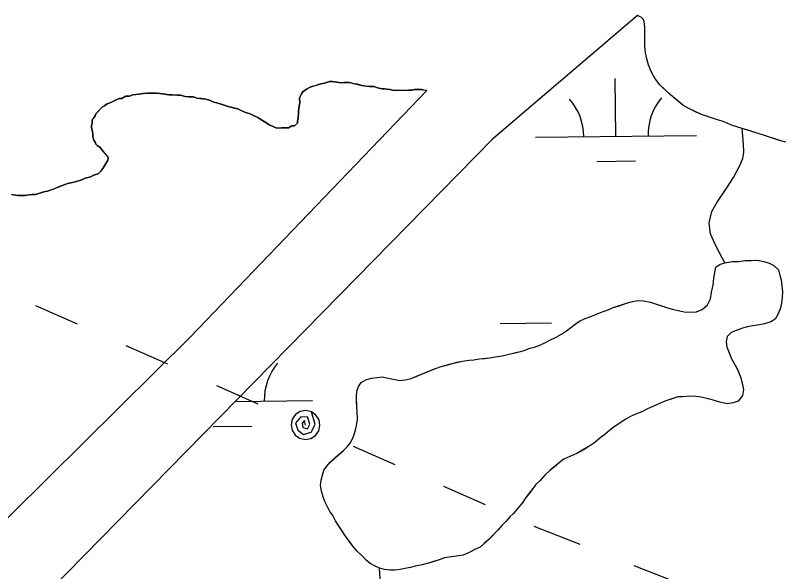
# Model space of a CAD drawing. Extents: x 3694830 to 3732949, y 415201 to 440970.
# Drawn here: x 3729309.4 to 3729786.3, y 425141.4 to 425486.9 of the extents above; entities that cross this region are included whole.
import ezdxf

# ---------------------------------------------------------------- set-up
doc = ezdxf.new("R2010")
doc.units = 0
for name, color, linetype in [('V-TOPO-SHOR', 7, 'Continuous'), ('V-UTIL-LINE', 7, 'Continuous'), ('V-WETL-SWMP', 7, 'Continuous')]:
    doc.layers.add(name, color=color, linetype=linetype)

msp = doc.modelspace()

# ---------------------------------------------------------------- linework, layer by layer
at = {"layer": 'V-TOPO-SHOR'}
msp.add_line((3729539.6, 425084.37), (3729535.64, 425143.47), dxfattribs=at)
for points in [[(3729695.97, 425486.92), (3729605.9, 425409.94), (3729341.33, 425140.49), (3729186.35, 424981.66)], [(3729700.51, 425475.87), (3729700.63, 425479.59), (3729700.49, 425481.25), (3729700.16, 425483.2), (3729699.54, 425484.46), (3729698.45, 425485.51), (3729695.97, 425486.92)], [(3729788.23, 425408.15), (3729785.06, 425408.99), (3729781.87, 425410.05), (3729777.55, 425411.54), (3729774.36, 425412.6), (3729770.5, 425413.65), (3729766.63, 425414.92), (3729762.54, 425416.19), (3729757.76, 425417.67), (3729754.58, 425418.73), (3729751.84, 425420.03), (3729748.66, 425421.09), (3729745.7, 425421.93), (3729740.24, 425423.85), (3729735.92, 425425.34), (3729732.5, 425426.85), (3729727.93, 425429.01), (3729724.27, 425431.19), (3729721.05, 425433.83), (3729717.83, 425436.48), (3729715.3, 425438.68), (3729712.76, 425441.11), (3729710, 425443.77), (3729707.91, 425446.43), (3729706.04, 425449.33), (3729704.39, 425452.46), (3729702.96, 425456.27), (3729701.75, 425459.86), (3729700.99, 425463.68), (3729700.68, 425467.74), (3729700.59, 425471.8), (3729700.51, 425475.87)], [(3729565.03, 425440.18), (3729563.42, 425440.55), (3729561.8, 425440.92), (3729560.6, 425440.89), (3729558.99, 425440.86), (3729557.39, 425440.82), (3729555.79, 425440.39), (3729553.78, 425440.35), (3729552.18, 425440.31), (3729550.17, 425440.27), (3729548.96, 425440.24), (3729547.36, 425440.21), (3729546.16, 425440.18), (3729543.74, 425440.53), (3729542.12, 425440.9), (3729538.9, 425441.23), (3729537.3, 425441.2), (3729534.47, 425441.94), (3729532.45, 425442.7), (3729529.24, 425442.64), (3729527.22, 425442.99), (3729524.8, 425443.35), (3729521.98, 425444.09), (3729519.96, 425444.45), (3729517.14, 425445.19), (3729515.13, 425445.15), (3729513.52, 425445.11), (3729511.92, 425445.08), (3729509.1, 425445.42), (3729506.28, 425445.76), (3729504.67, 425445.73), (3729502.68, 425445.29), (3729501.48, 425444.86), (3729499.48, 425444.41), (3729497.88, 425443.98), (3729495.49, 425443.13), (3729493.9, 425442.69), (3729492.7, 425442.26), (3729490.32, 425441.01), (3729489.13, 425440.18), (3729487.94, 425439.35), (3729487.17, 425438.13), (3729486.01, 425435.7), (3729486.08, 425432.49), (3729485.72, 425430.47), (3729485.38, 425427.65), (3729485.41, 425426.05), (3729485.07, 425423.23), (3729484.71, 425421.21), (3729484.74, 425420.01), (3729482.77, 425418.36), (3729481.16, 425418.33), (3729479.18, 425417.08), (3729477.97, 425417.05), (3729476.77, 425417.03), (3729474.76, 425416.98), (3729471.95, 425416.93), (3729469.93, 425417.69), (3729467.09, 425418.83), (3729465.05, 425420.39), (3729463.02, 425421.56), (3729461.39, 425422.73), (3729460.17, 425423.5), (3729458.95, 425423.88), (3729455.3, 425425.81), (3729452.47, 425426.55), (3729449.23, 425428.09), (3729447.6, 425428.86), (3729445.59, 425429.22), (3729444.38, 425429.6), (3729441.55, 425430.34), (3729439.12, 425431.09), (3729437.91, 425431.47), (3729434.68, 425432.6), (3729432.66, 425432.96), (3729429.41, 425434.5), (3729427.8, 425434.87), (3729424.98, 425435.21), (3729422.16, 425435.55), (3729420.14, 425436.31), (3729416.93, 425436.24), (3729414.91, 425436.6), (3729412.08, 425437.35), (3729410.08, 425437.3), (3729406.86, 425437.64), (3729404.85, 425437.59), (3729402.44, 425437.94), (3729399.21, 425438.28), (3729397.2, 425438.64), (3729393.99, 425438.57), (3729391.58, 425438.52), (3729388.77, 425438.46), (3729386.37, 425438), (3729382.37, 425437.52), (3729380.37, 425436.67), (3729377.97, 425436.62), (3729375.58, 425435.37), (3729373.98, 425435.33), (3729371.19, 425434.07), (3729369.6, 425433.23), (3729367.62, 425432.39)], [(3729240.57, 425111.63), (3729417.98, 425286.97), (3729565.03, 425440.18)], [(3729367.62, 425432.39), (3729366.42, 425431.96), (3729364.84, 425430.72), (3729363.25, 425429.89), (3729362.46, 425429.07), (3729361.29, 425427.84), (3729359.32, 425425.79), (3729358.94, 425424.57), (3729358.17, 425423.35), (3729357.38, 425422.53), (3729357.01, 425420.92), (3729357.04, 425419.71), (3729356.66, 425418.5), (3729356.69, 425417.3), (3729357.12, 425415.7), (3729357.58, 425413.3), (3729357.61, 425411.69), (3729358.06, 425409.29), (3729358.89, 425408.11), (3729359.32, 425406.91), (3729360.14, 425406.12), (3729361.77, 425404.96), (3729362.59, 425404.17), (3729364.24, 425402.2), (3729365.06, 425401.41), (3729366.71, 425399.44), (3729367.13, 425398.24), (3729366.76, 425397.03), (3729365.59, 425395), (3729363.65, 425391.74), (3729362.48, 425390.11), (3729360.91, 425388.47), (3729359.32, 425388.04), (3729358.12, 425387.61), (3729355.74, 425386.35), (3729353.34, 425385.9), (3729350.15, 425384.63), (3729348.55, 425384.2), (3729345.76, 425383.33), (3729343.76, 425382.89), (3729341.77, 425382.44), (3729339.77, 425381.6), (3729337.38, 425380.74), (3729335.39, 425379.9), (3729333, 425379.05), (3729329.42, 425377.76), (3729327.02, 425377.31), (3729324.62, 425376.46), (3729323.03, 425376.02), (3729321.83, 425375.6), (3729319.82, 425375.55), (3729317.82, 425375.51), (3729315.42, 425375.06), (3729314.21, 425375.03), (3729311, 425374.97), (3729306.97, 425375.68)], [(3729750.42, 425333.2), (3729745.24, 425343.03), (3729741.45, 425351.31), (3729740.63, 425358.07), (3729742.29, 425365.11), (3729745.56, 425370.83), (3729751.26, 425379.08), (3729755.62, 425386.17), (3729759.76, 425393.71), (3729761.47, 425398.04), (3729762.07, 425401.9), (3729761.96, 425406.86), (3729761.1, 425416.64)], [(3729689.83, 425308.25), (3729692.97, 425309.22), (3729696.35, 425309.75), (3729699.74, 425309.59), (3729704.05, 425308.78), (3729707.91, 425307.51), (3729711.1, 425306.45), (3729714.06, 425305.38), (3729717.69, 425304.33), (3729721.55, 425303.5), (3729724.96, 425302.67), (3729729.25, 425302.54), (3729732.63, 425302.83), (3729736.22, 425304.27), (3729739.55, 425307.05), (3729741.5, 425310.93), (3729742.09, 425315.01), (3729743.13, 425319.32), (3729743.49, 425323.62), (3729744.09, 425327.25), (3729744.7, 425330.42), (3729747.37, 425332.29), (3729751.41, 425333.5), (3729755.02, 425334.03), (3729759.08, 425334.11), (3729762.91, 425334.65), (3729766.98, 425334.74), (3729770.59, 425334.81), (3729774.67, 425333.99), (3729777.86, 425332.93), (3729780.82, 425331.64), (3729783.59, 425328.76), (3729784.56, 425325.62), (3729785.3, 425322.7), (3729785.83, 425318.87), (3729786.14, 425315.26), (3729785.98, 425311.87), (3729785.62, 425307.8), (3729784.78, 425304.62), (3729783.49, 425301.42), (3729781.53, 425298.22), (3729778.85, 425296.58), (3729775.04, 425295.37), (3729771.89, 425294.63), (3729767.83, 425294.09), (3729764.46, 425293.34), (3729761.31, 425292.6), (3729757.95, 425291.4), (3729754.37, 425289.97), (3729751.71, 425287.42), (3729751.1, 425284.25), (3729751.62, 425280.87), (3729752.81, 425277.96), (3729754.25, 425273.93), (3729756.83, 425269.69), (3729758.48, 425266.56), (3729760.38, 425261.86), (3729761.13, 425258.48), (3729761.9, 425254.43), (3729761.3, 425250.81), (3729758.66, 425247.36), (3729755.52, 425246.17), (3729751.69, 425245.63), (3729747.15, 425246.67), (3729742.38, 425248.15), (3729738.97, 425248.98), (3729735.56, 425249.81), (3729732.39, 425250.19), (3729728.55, 425250.34), (3729724.27, 425250.02), (3729721.1, 425249.96), (3729718.19, 425248.99), (3729713.7, 425247.54), (3729709.67, 425245.87), (3729705.64, 425243.98), (3729701.84, 425242.32), (3729698.71, 425240.67), (3729695.35, 425239.47), (3729691.77, 425237.81), (3729688.87, 425236.17), (3729685.3, 425233.84), (3729682.18, 425231.74), (3729678.85, 425229.18), (3729675.74, 425226.63), (3729672.63, 425224.31), (3729669.52, 425221.53), (3729666.41, 425219.43), (3729662.84, 425217.32), (3729658.37, 425214.74), (3729653.9, 425212.84), (3729650.32, 425211.18), (3729647.65, 425209.1), (3729644.32, 425206.31), (3729641.65, 425204.23), (3729638.55, 425201.22), (3729635.46, 425197.99), (3729632.8, 425195.45), (3729631.05, 425192.93), (3729628.85, 425190.17), (3729626.65, 425187.42), (3729624.46, 425183.98)], [(3729576.16, 425149.98), (3729572.8, 425148.78), (3729569.88, 425147.81), (3729566.07, 425146.6), (3729562.25, 425145.62), (3729557.97, 425144.85), (3729555.06, 425143.88), (3729551.45, 425143.35), (3729548.53, 425142.62), (3729545.38, 425142.32), (3729542.21, 425142.26), (3729538.82, 425142.64), (3729535.64, 425143.47), (3729532.9, 425144.77), (3729529.93, 425146.51), (3729527.4, 425148.49), (3729525.09, 425150.93), (3729521.86, 425154.02), (3729519.08, 425157.13), (3729516.99, 425160.02), (3729514.19, 425164.03), (3729512.33, 425166.92), (3729510.23, 425170.04), (3729508.36, 425172.94), (3729506.71, 425176.29), (3729504.85, 425178.74), (3729503.2, 425182.09), (3729501.78, 425185), (3729500.59, 425187.91), (3729499.61, 425191.28), (3729499.08, 425194.88), (3729499.46, 425198.28), (3729500.3, 425201.46), (3729501.14, 425204.41), (3729503.12, 425207.16), (3729505.1, 425209.47), (3729508.2, 425212.24), (3729510.65, 425214.33), (3729513.31, 425216.64), (3729515.52, 425218.95), (3729517.72, 425221.48), (3729519.45, 425225.36), (3729520.72, 425229.22), (3729521.34, 425232.17), (3729521.93, 425236.03), (3729521.84, 425240.54), (3729521.54, 425243.7), (3729521.48, 425246.86), (3729521.41, 425250.02), (3729521.56, 425253.41), (3729522.63, 425256.37), (3729524.39, 425258.89), (3729527.29, 425260.54), (3729530.65, 425261.51), (3729534.26, 425262.04), (3729537.42, 425262.33), (3729541.27, 425261.51), (3729545.13, 425260.69), (3729548.08, 425260.07), (3729551.68, 425260.6), (3729555.28, 425261.36), (3729558.19, 425262.55), (3729561.78, 425263.98), (3729565.81, 425265.64), (3729570.51, 425267.55), (3729574.1, 425268.76), (3729577.47, 425269.73), (3729580.83, 425270.71), (3729583.98, 425271.45), (3729587.35, 425272.2), (3729591.18, 425272.73), (3729594.34, 425273.03), (3729597.72, 425273.55), (3729601.1, 425273.85), (3729604.25, 425274.14), (3729607.63, 425274.89), (3729611.91, 425275.43), (3729615.28, 425276.18), (3729619.1, 425277.16), (3729622.47, 425277.91), (3729625.62, 425278.66), (3729629.2, 425280.09), (3729632.12, 425280.83), (3729635.26, 425282.02), (3729638.84, 425283.68), (3729641.52, 425285.09), (3729645.55, 425286.98), (3729648.9, 425288.86), (3729652.02, 425290.96), (3729654.68, 425293.05), (3729657.35, 425295.14), (3729660.02, 425297.01), (3729663.6, 425298.66), (3729666.96, 425299.86), (3729670.55, 425301.29), (3729674.13, 425302.73), (3729677.72, 425303.93), (3729680.85, 425305.35), (3729683.99, 425306.32), (3729686.91, 425307.29), (3729689.83, 425308.25)], [(3729624.46, 425183.98), (3729621.59, 425180.76), (3729618.95, 425177.54), (3729616.74, 425175.46), (3729614.31, 425172.47), (3729611.88, 425170.16), (3729609.23, 425167.17), (3729606.36, 425164.17), (3729603.93, 425161.64), (3729600.82, 425158.86), (3729598.16, 425156.54), (3729595.03, 425155.12), (3729591.45, 425153.24), (3729587.65, 425151.58), (3729576.16, 425149.98)]]:
    msp.add_lwpolyline(points, dxfattribs=at)
at = {"layer": 'V-UTIL-LINE'}
for points in [[(3729321.93, 425306.74), (3729347.74, 425295.31)], [(3729378.11, 425281.86), (3729403.92, 425270.42)], [(3729434.28, 425256.97), (3729460.1, 425245.54)], [(3729489.7, 425232.43), (3729489.16, 425235.25), (3729487.54, 425233.58), (3729488.12, 425230.9), (3729490.91, 425230.02), (3729492.44, 425233.06), (3729490.85, 425237.47), (3729486.59, 425237.42), (3729483.51, 425233.65), (3729484.94, 425229.3), (3729488.54, 425226.65), (3729493.18, 425227.95), (3729495.7, 425232.85), (3729493.35, 425240.66), (3729489.92, 425241.42), (3729486.46, 425240.82), (3729483.49, 425238.94), (3729481.47, 425236.07), (3729480.7, 425232.64), (3729481.31, 425229.18), (3729483.19, 425226.22), (3729486.06, 425224.2), (3729489.48, 425223.43), (3729492.94, 425224.03), (3729495.91, 425225.91), (3729497.93, 425228.78), (3729498.7, 425232.21), (3729498.1, 425235.67), (3729496.22, 425238.63), (3729493.35, 425240.66)], [(3729519.31, 425219.31), (3729545.12, 425207.88)], [(3729575.48, 425194.43), (3729601.29, 425182.99)], [(3729631.66, 425169.54), (3729660.24, 425158.35)], [(3729693.87, 425145.18), (3729722.45, 425133.98)]]:
    msp.add_lwpolyline(points, dxfattribs=at)
at = {"layer": 'V-WETL-SWMP'}
for p, q in [((3729695.97, 425486.92), (3729605.9, 425409.94)), ((3729698.45, 425485.51), (3729695.97, 425486.92)), ((3729699.54, 425484.46), (3729698.45, 425485.51)), ((3729700.16, 425483.2), (3729699.54, 425484.46)), ((3729700.49, 425481.25), (3729700.16, 425483.2)), ((3729700.62, 425479.59), (3729700.49, 425481.25)), ((3729700.51, 425475.87), (3729700.62, 425479.59)), ((3729700.68, 425467.74), (3729700.51, 425475.87)), ((3729700.99, 425463.68), (3729700.68, 425467.74)), ((3729701.75, 425459.86), (3729700.99, 425463.68)), ((3729702.96, 425456.27), (3729701.75, 425459.86)), ((3729704.39, 425452.46), (3729702.96, 425456.27)), ((3729706.04, 425449.33), (3729704.39, 425452.46)), ((3729682.63, 425411.77), (3729682.2, 425447.77)), ((3729707.91, 425446.43), (3729706.04, 425449.33)), ((3729710, 425443.77), (3729707.91, 425446.43)), ((3729715.3, 425438.68), (3729710, 425443.77)), ((3729717.83, 425436.48), (3729715.3, 425438.68)), ((3729724.27, 425431.19), (3729717.83, 425436.48)), ((3729727.93, 425429.01), (3729724.27, 425431.19)), ((3729735.92, 425425.34), (3729727.93, 425429.01)), ((3729745.7, 425421.93), (3729735.92, 425425.34)), ((3729748.66, 425421.09), (3729745.7, 425421.93)), ((3729751.84, 425420.03), (3729748.66, 425421.09)), ((3729754.58, 425418.73), (3729751.84, 425420.03)), ((3729770.5, 425413.65), (3729754.58, 425418.73)), ((3729632.63, 425411.17), (3729732.62, 425412.37)), ((3729774.36, 425412.6), (3729770.5, 425413.65)), ((3729785.06, 425408.99), (3729774.36, 425412.6)), ((3729605.9, 425409.94), (3729341.33, 425140.49)), ((3729788.23, 425408.15), (3729785.06, 425408.99)), ((3729670.81, 425396.2), (3729694.81, 425396.48)), ((3729744.7, 425330.42), (3729747.37, 425332.29)), ((3729747.37, 425332.29), (3729751.41, 425333.5)), ((3729751.41, 425333.5), (3729755.02, 425334.03)), ((3729755.02, 425334.03), (3729759.08, 425334.12)), ((3729759.08, 425334.12), (3729762.91, 425334.65)), ((3729762.91, 425334.65), (3729770.59, 425334.81)), ((3729770.59, 425334.81), (3729774.67, 425333.99)), ((3729774.67, 425333.99), (3729777.85, 425332.93)), ((3729777.85, 425332.93), (3729780.82, 425331.64)), ((3729780.82, 425331.64), (3729783.59, 425328.76)), ((3729743.49, 425323.62), (3729744.7, 425330.42)), ((3729783.59, 425328.76), (3729784.56, 425325.62)), ((3729743.13, 425319.32), (3729743.49, 425323.62)), ((3729784.56, 425325.62), (3729785.3, 425322.7)), ((3729785.3, 425322.7), (3729785.83, 425318.87)), ((3729742.09, 425315.01), (3729743.13, 425319.32)), ((3729785.83, 425318.87), (3729786.14, 425315.26)), ((3729741.5, 425310.93), (3729742.09, 425315.01)), ((3729785.98, 425311.87), (3729785.62, 425307.8)), ((3729786.14, 425315.26), (3729785.98, 425311.87)), ((3729680.85, 425305.35), (3729689.83, 425308.25)), ((3729689.83, 425308.25), (3729692.97, 425309.22)), ((3729692.97, 425309.22), (3729696.35, 425309.75)), ((3729696.35, 425309.75), (3729699.74, 425309.59)), ((3729699.74, 425309.59), (3729704.05, 425308.78)), ((3729704.05, 425308.78), (3729714.06, 425305.38)), ((3729736.22, 425304.27), (3729739.55, 425307.05)), ((3729739.55, 425307.05), (3729741.5, 425310.93)), ((3729785.62, 425307.8), (3729784.78, 425304.62)), ((3729666.96, 425299.86), (3729674.13, 425302.73)), ((3729674.13, 425302.73), (3729677.72, 425303.93)), ((3729677.72, 425303.93), (3729680.85, 425305.35)), ((3729714.06, 425305.38), (3729717.69, 425304.33)), ((3729717.69, 425304.33), (3729724.96, 425302.67)), ((3729724.96, 425302.67), (3729729.25, 425302.54)), ((3729729.25, 425302.54), (3729732.64, 425302.83)), ((3729732.64, 425302.83), (3729736.22, 425304.27)), ((3729784.78, 425304.62), (3729783.49, 425301.43)), ((3729660.02, 425297.01), (3729663.6, 425298.66)), ((3729663.6, 425298.66), (3729666.96, 425299.86)), ((3729781.53, 425298.22), (3729778.85, 425296.58)), ((3729783.49, 425301.43), (3729781.53, 425298.22)), ((3729610.6, 425295.47), (3729642.6, 425295.85)), ((3729652.02, 425290.96), (3729657.35, 425295.14)), ((3729657.35, 425295.14), (3729660.02, 425297.01)), ((3729658.6, 425296.04), (3729658.64, 425296.04)), ((3729761.31, 425292.6), (3729757.95, 425291.4)), ((3729764.46, 425293.34), (3729761.31, 425292.6)), ((3729767.83, 425294.09), (3729764.46, 425293.34)), ((3729771.89, 425294.63), (3729767.83, 425294.09)), ((3729775.04, 425295.37), (3729771.89, 425294.63)), ((3729778.85, 425296.58), (3729775.04, 425295.37)), ((3729645.55, 425286.98), (3729648.9, 425288.86)), ((3729648.9, 425288.86), (3729652.02, 425290.96)), ((3729754.37, 425289.97), (3729751.71, 425287.42)), ((3729757.95, 425291.4), (3729754.37, 425289.97)), ((3729635.26, 425282.02), (3729638.84, 425283.68)), ((3729638.84, 425283.68), (3729641.52, 425285.09)), ((3729641.52, 425285.09), (3729645.55, 425286.98)), ((3729751.71, 425287.42), (3729751.1, 425284.25)), ((3729751.1, 425284.25), (3729751.62, 425280.87)), ((3729611.91, 425275.43), (3729625.62, 425278.66)), ((3729625.62, 425278.66), (3729629.2, 425280.09)), ((3729629.2, 425280.09), (3729632.12, 425280.83)), ((3729632.12, 425280.83), (3729635.26, 425282.02)), ((3729751.62, 425280.87), (3729752.81, 425277.96)), ((3729594.34, 425273.03), (3729597.72, 425273.55)), ((3729597.72, 425273.55), (3729604.25, 425274.14)), ((3729604.25, 425274.14), (3729607.63, 425274.89)), ((3729607.63, 425274.89), (3729611.91, 425275.43)), ((3729752.81, 425277.96), (3729754.25, 425273.93)), ((3729754.25, 425273.93), (3729756.83, 425269.69)), ((3729570.51, 425267.55), (3729574.1, 425268.76)), ((3729574.1, 425268.76), (3729580.83, 425270.71)), ((3729580.83, 425270.71), (3729587.35, 425272.2)), ((3729587.35, 425272.2), (3729591.18, 425272.73)), ((3729591.18, 425272.73), (3729594.34, 425273.03)), ((3729756.83, 425269.69), (3729758.48, 425266.56)), ((3729555.28, 425261.35), (3729570.51, 425267.55)), ((3729758.48, 425266.56), (3729760.38, 425261.86)), ((3729524.39, 425258.89), (3729527.29, 425260.54)), ((3729527.29, 425260.54), (3729530.66, 425261.51)), ((3729530.66, 425261.51), (3729534.26, 425262.04)), ((3729534.26, 425262.04), (3729537.41, 425262.33)), ((3729537.41, 425262.33), (3729548.08, 425260.07)), ((3729548.08, 425260.07), (3729551.68, 425260.6)), ((3729551.68, 425260.6), (3729555.28, 425261.35)), ((3729760.38, 425261.86), (3729761.9, 425254.43)), ((3729521.56, 425253.41), (3729522.63, 425256.37)), ((3729522.63, 425256.37), (3729524.39, 425258.89)), ((3729761.9, 425254.43), (3729761.3, 425250.81)), ((3729521.41, 425250.02), (3729521.56, 425253.41)), ((3729521.54, 425243.7), (3729521.41, 425250.02)), ((3729721.1, 425249.96), (3729713.7, 425247.54)), ((3729724.27, 425250.02), (3729721.1, 425249.96)), ((3729728.55, 425250.34), (3729724.27, 425250.02)), ((3729732.39, 425250.2), (3729728.55, 425250.34)), ((3729735.56, 425249.81), (3729732.39, 425250.2)), ((3729742.38, 425248.15), (3729735.56, 425249.81)), ((3729761.3, 425250.81), (3729758.66, 425247.36)), ((3729445.99, 425247.07), (3729494.1, 425247.65)), ((3729709.67, 425245.87), (3729701.84, 425242.32)), ((3729713.7, 425247.54), (3729709.67, 425245.87)), ((3729747.15, 425246.67), (3729742.38, 425248.15)), ((3729751.69, 425245.63), (3729747.15, 425246.67)), ((3729755.52, 425246.17), (3729751.69, 425245.63)), ((3729758.66, 425247.36), (3729755.52, 425246.17)), ((3729521.84, 425240.54), (3729521.54, 425243.7)), ((3729521.93, 425236.03), (3729521.84, 425240.54)), ((3729698.71, 425240.67), (3729695.35, 425239.47)), ((3729701.84, 425242.32), (3729698.71, 425240.67)), ((3729521.34, 425232.17), (3729521.93, 425236.03)), ((3729688.87, 425236.17), (3729682.18, 425231.74)), ((3729691.77, 425237.81), (3729688.87, 425236.17)), ((3729695.35, 425239.47), (3729691.77, 425237.81)), ((3729432.29, 425231.48), (3729456.29, 425231.77)), ((3729520.72, 425229.22), (3729521.34, 425232.17)), ((3729682.18, 425231.74), (3729678.85, 425229.18)), ((3729519.45, 425225.36), (3729520.72, 425229.22)), ((3729675.74, 425226.63), (3729672.63, 425224.31)), ((3729678.85, 425229.18), (3729675.74, 425226.63)), ((3729515.52, 425218.95), (3729517.72, 425221.48)), ((3729517.72, 425221.48), (3729519.45, 425225.36)), ((3729669.52, 425221.53), (3729666.41, 425219.43)), ((3729672.63, 425224.31), (3729669.52, 425221.53)), ((3729505.1, 425209.47), (3729513.31, 425216.64)), ((3729513.31, 425216.64), (3729515.52, 425218.95)), ((3729666.41, 425219.43), (3729658.37, 425214.74)), ((3729653.9, 425212.84), (3729650.32, 425211.18)), ((3729658.37, 425214.74), (3729653.9, 425212.84)), ((3729501.14, 425204.41), (3729503.12, 425207.16)), ((3729503.12, 425207.16), (3729505.1, 425209.47)), ((3729647.65, 425209.1), (3729641.65, 425204.22)), ((3729650.32, 425211.18), (3729647.65, 425209.1)), ((3729499.46, 425198.28), (3729501.14, 425204.41)), ((3729641.65, 425204.22), (3729638.55, 425201.22)), ((3729499.08, 425194.88), (3729499.46, 425198.28)), ((3729635.46, 425197.99), (3729632.8, 425195.45)), ((3729638.55, 425201.22), (3729635.46, 425197.99)), ((3729499.61, 425191.28), (3729499.08, 425194.88)), ((3729631.05, 425192.93), (3729626.65, 425187.42)), ((3729632.8, 425195.45), (3729631.05, 425192.93)), ((3729500.59, 425187.91), (3729499.61, 425191.28)), ((3729501.78, 425185), (3729500.59, 425187.91)), ((3729504.85, 425178.74), (3729501.78, 425185)), ((3729624.46, 425183.98), (3729621.59, 425180.76)), ((3729626.65, 425187.42), (3729624.46, 425183.98)), ((3729506.71, 425176.29), (3729504.85, 425178.74)), ((3729621.59, 425180.76), (3729618.95, 425177.54)), ((3729508.36, 425172.94), (3729506.71, 425176.29)), ((3729616.74, 425175.46), (3729614.31, 425172.47)), ((3729618.95, 425177.54), (3729616.74, 425175.46)), ((3729514.2, 425164.03), (3729508.36, 425172.94)), ((3729611.88, 425170.16), (3729609.23, 425167.17)), ((3729614.31, 425172.47), (3729611.88, 425170.16)), ((3729519.08, 425157.13), (3729514.2, 425164.03)), ((3729609.23, 425167.17), (3729603.93, 425161.63)), ((3729603.93, 425161.63), (3729598.16, 425156.54)), ((3729521.86, 425154.02), (3729519.08, 425157.13)), ((3729595.03, 425155.12), (3729591.45, 425153.24)), ((3729598.16, 425156.54), (3729595.03, 425155.12)), ((3729525.09, 425150.93), (3729521.86, 425154.02)), ((3729527.4, 425148.49), (3729525.09, 425150.93)), ((3729576.16, 425149.98), (3729572.8, 425148.78)), ((3729587.65, 425151.58), (3729576.16, 425149.98)), ((3729591.45, 425153.24), (3729587.65, 425151.58)), ((3729529.93, 425146.51), (3729527.4, 425148.49)), ((3729532.9, 425144.77), (3729529.93, 425146.51)), ((3729535.64, 425143.47), (3729532.9, 425144.77)), ((3729557.97, 425144.85), (3729555.06, 425143.88)), ((3729562.25, 425145.62), (3729557.97, 425144.85)), ((3729566.07, 425146.6), (3729562.25, 425145.62)), ((3729572.8, 425148.78), (3729566.07, 425146.6)), ((3729538.82, 425142.64), (3729535.64, 425143.47)), ((3729542.21, 425142.26), (3729538.82, 425142.64)), ((3729545.38, 425142.32), (3729542.21, 425142.26)), ((3729548.53, 425142.62), (3729545.38, 425142.32)), ((3729551.45, 425143.36), (3729548.53, 425142.62)), ((3729555.06, 425143.88), (3729551.45, 425143.36))]:
    msp.add_line(p, q, dxfattribs=at)
for points in [[(3729350.15, 425384.63), (3729353.34, 425385.9), (3729355.74, 425386.35), (3729358.12, 425387.61), (3729360.91, 425388.47), (3729362.48, 425390.11), (3729363.66, 425391.74), (3729366.76, 425397.03), (3729367.13, 425398.24), (3729366.71, 425399.44), (3729362.59, 425404.17), (3729361.77, 425404.96), (3729360.14, 425406.12), (3729359.32, 425406.91), (3729358.89, 425408.11), (3729358.06, 425409.29), (3729357.61, 425411.69), (3729357.58, 425413.3), (3729357.12, 425415.7), (3729356.69, 425417.3), (3729356.66, 425418.5), (3729357.04, 425419.71), (3729357.01, 425420.92), (3729357.38, 425422.53), (3729358.17, 425423.35), (3729358.94, 425424.57), (3729359.32, 425425.79), (3729363.25, 425429.89), (3729364.84, 425430.72), (3729366.42, 425431.96), (3729367.61, 425432.39), (3729369.6, 425433.23), (3729371.19, 425434.07), (3729373.98, 425435.33), (3729375.58, 425435.37), (3729377.96, 425436.62), (3729380.37, 425436.67), (3729382.36, 425437.52), (3729386.37, 425438.01), (3729388.77, 425438.46), (3729397.2, 425438.64), (3729399.21, 425438.28), (3729404.85, 425437.59), (3729406.86, 425437.64), (3729410.08, 425437.3), (3729412.08, 425437.34), (3729414.91, 425436.6), (3729416.93, 425436.24), (3729420.14, 425436.31), (3729422.16, 425435.55), (3729427.8, 425434.87), (3729429.41, 425434.5), (3729432.66, 425432.96), (3729434.67, 425432.6), (3729437.91, 425431.47), (3729441.55, 425430.34), (3729445.59, 425429.22), (3729447.6, 425428.86), (3729452.47, 425426.55), (3729455.3, 425425.81), (3729458.95, 425423.88), (3729460.17, 425423.5), (3729463.02, 425421.56), (3729465.05, 425420.39), (3729467.09, 425418.83), (3729471.95, 425416.93), (3729479.18, 425417.08), (3729481.16, 425418.33), (3729482.77, 425418.36), (3729484.74, 425420.01), (3729484.71, 425421.21), (3729485.07, 425423.23), (3729485.41, 425426.05), (3729485.38, 425427.65), (3729485.72, 425430.47), (3729486.08, 425432.49), (3729486.01, 425435.7), (3729487.17, 425438.13), (3729487.94, 425439.35), (3729490.32, 425441.01), (3729492.7, 425442.26), (3729497.88, 425443.98), (3729501.48, 425444.86), (3729502.68, 425445.29), (3729504.67, 425445.73), (3729506.28, 425445.76), (3729511.92, 425445.08), (3729517.14, 425445.19), (3729524.8, 425443.35), (3729529.24, 425442.64), (3729532.45, 425442.7), (3729534.47, 425441.94), (3729537.3, 425441.2), (3729538.9, 425441.23), (3729542.12, 425440.9), (3729543.74, 425440.53), (3729546.16, 425440.18), (3729555.79, 425440.39), (3729557.39, 425440.82), (3729561.8, 425440.92), (3729565.03, 425440.18)], [(3729565.03, 425440.18), (3729417.98, 425286.97), (3729240.57, 425111.63)], [(3729306.97, 425375.68), (3729311, 425374.97), (3729315.42, 425375.06), (3729317.82, 425375.51), (3729321.83, 425375.6), (3729327.02, 425377.31), (3729329.42, 425377.77), (3729335.39, 425379.9), (3729341.77, 425382.44), (3729345.76, 425383.33), (3729350.15, 425384.63)]]:
    msp.add_lwpolyline(points, dxfattribs=at)
for centre, start, end in [((3729737.86, 425412.9), 139.9115, 181.4552), ((3729627.38, 425411.59), 359.9115, 41.4552), ((3729499.34, 425248.19), 139.9115, 181.4552)]:
    msp.add_arc(centre, 35.25, start, end, dxfattribs=at)

doc.saveas('drawing.dxf')
